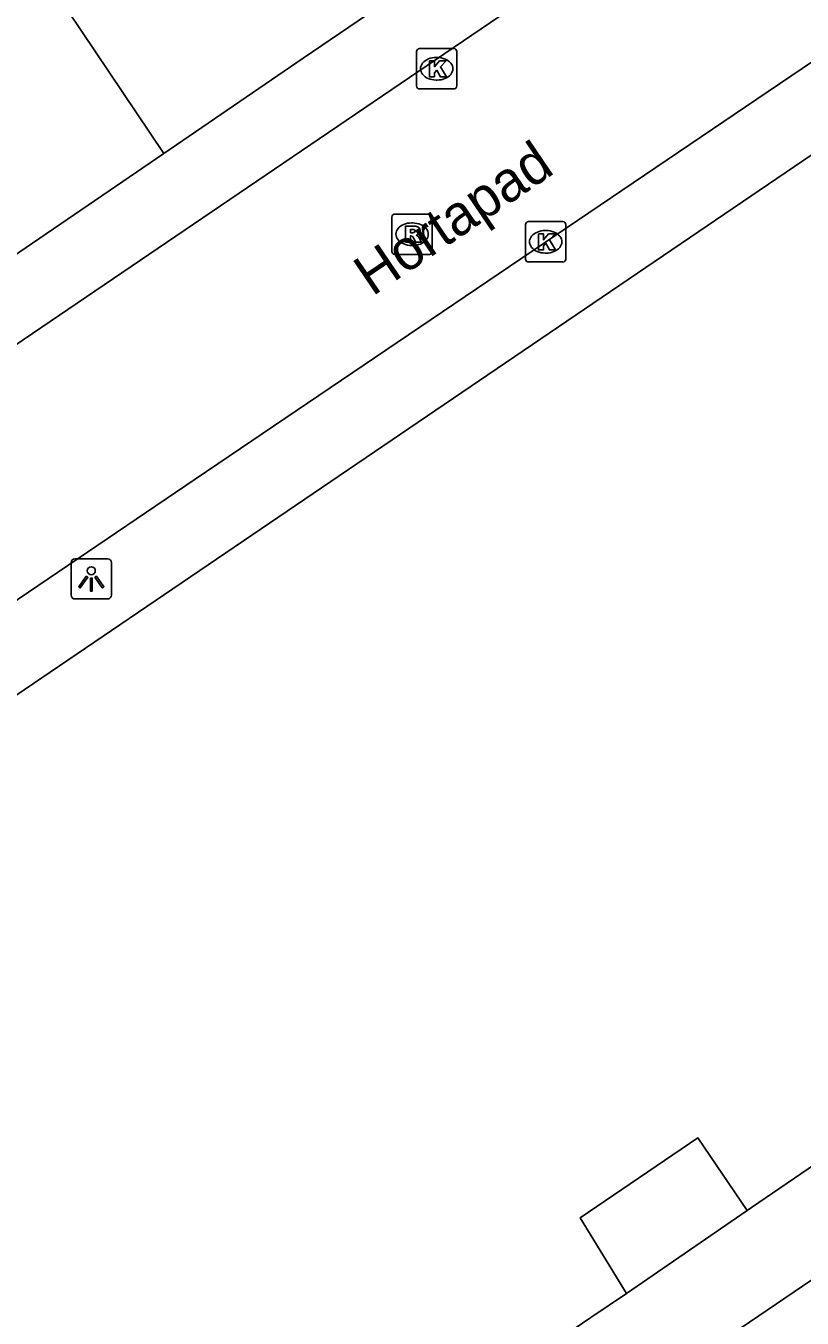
# Model space of a CAD drawing. Extents: x 160037 to 160839, y 385326 to 386441.
# Drawn here: x 160285.29 to 160304.54, y 386009.62 to 386041.67 of the extents above; entities that cross this region are included whole.
import ezdxf

# ---------------------------------------------------------------- set-up
doc = ezdxf.new("R2010")
doc.units = 0
for name, color, linetype in [('IMGEO_Kolk', 7, 'Continuous'), ('IMGEO_Lichtpunt', 7, 'Continuous'), ('IMGEO_Openbare_ruimte_label', 7, 'Continuous'), ('IMGEO_Pand', 7, 'Continuous'), ('IMGEO_Rijbaan_lokaal_open', 7, 'Continuous'), ('IMGEO_Rioolput', 7, 'Continuous'), ('IMGEO_Voetpad_open', 7, 'Continuous')]:
    doc.layers.add(name, color=color, linetype=linetype)

msp = doc.modelspace()

# ---------------------------------------------------------------- linework, layer by layer
at = {"layer": 'IMGEO_Kolk'}
for p, q in [((160295.054, 386041.102), (160295.906, 386041.102)), ((160294.979, 386040.176), (160294.979, 386041.028)), ((160295.467, 386040.882), (160295.492, 386040.882)), ((160295.98, 386041.028), (160295.98, 386040.176)), ((160295.49, 386040.322), (160295.465, 386040.322)), ((160295.906, 386040.102), (160295.054, 386040.102)), ((160297.682, 386035.885), (160297.682, 386036.737)), ((160297.757, 386036.811), (160298.609, 386036.811)), ((160298.17, 386036.591), (160298.195, 386036.591)), ((160298.683, 386036.737), (160298.683, 386035.885)), ((160298.193, 386036.031), (160298.168, 386036.031)), ((160298.609, 386035.811), (160297.757, 386035.811))]:
    msp.add_line(p, q, dxfattribs=at)
for points in [[(160295.054, 386041.102), (160295.906, 386041.102)], [(160294.979, 386040.176), (160294.979, 386041.028)], [(160295.3, 386040.802), (160295.423, 386040.802), (160295.423, 386040.651), (160295.553, 386040.802), (160295.717, 386040.802), (160295.571, 386040.651), (160295.724, 386040.402), (160295.572, 386040.402), (160295.487, 386040.566), (160295.423, 386040.499), (160295.423, 386040.402), (160295.3, 386040.402), (160295.3, 386040.802)], [(160295.98, 386041.028), (160295.98, 386040.176)], [(160295.906, 386040.102), (160295.054, 386040.102)], [(160297.682, 386035.885), (160297.682, 386036.737)], [(160297.757, 386036.811), (160298.609, 386036.811)], [(160298.683, 386036.737), (160298.683, 386035.885)], [(160298.003, 386036.511), (160298.126, 386036.511), (160298.126, 386036.36), (160298.256, 386036.511), (160298.42, 386036.511), (160298.274, 386036.36), (160298.427, 386036.111), (160298.275, 386036.111), (160298.19, 386036.275), (160298.126, 386036.208), (160298.126, 386036.111), (160298.003, 386036.111), (160298.003, 386036.511)], [(160298.609, 386035.811), (160297.757, 386035.811)]]:
    msp.add_lwpolyline(points, dxfattribs=at)
for centre, start, end in [((160295.056, 386041.026), 91.552, 178.448), ((160295.056, 386041.026), 91.552, 178.448), ((160295.904, 386041.026), 1.552, 88.448), ((160295.904, 386041.026), 1.552, 88.448), ((160295.056, 386040.178), 181.552, 268.448), ((160295.056, 386040.178), 181.552, 268.448), ((160295.904, 386040.178), 271.552, 358.448), ((160295.904, 386040.178), 271.552, 358.448), ((160297.759, 386036.735), 91.552, 178.448), ((160297.759, 386036.735), 91.552, 178.448), ((160298.607, 386036.735), 1.552, 88.448), ((160298.607, 386036.735), 1.552, 88.448), ((160297.759, 386035.887), 181.552, 268.448), ((160297.759, 386035.887), 181.552, 268.448), ((160298.607, 386035.887), 271.552, 358.448), ((160298.607, 386035.887), 271.552, 358.448)]:
    msp.add_arc(centre, 0.0765, start, end, dxfattribs=at)
for centre, major_axis, ratio, start_param, end_param in [((160295.466, 386040.602), (-0.387, 0.002), 0.722429, 4.712389, 7.853982), ((160295.491, 386040.602), (-0.39, 0.002), 0.717154, 1.570796, 4.712389), ((160298.169, 386036.311), (-0.387, 0.002), 0.722429, 4.712389, 7.853982), ((160298.194, 386036.311), (-0.39, 0.002), 0.717154, 1.570796, 4.712389)]:
    msp.add_ellipse(centre, major_axis=major_axis, ratio=ratio, start_param=start_param, end_param=end_param, dxfattribs=at)
at = {"layer": 'IMGEO_Lichtpunt'}
for p, q in [((160286.418, 386028.357), (160286.418, 386027.55)), ((160286.418, 386028.357), (160286.418, 386027.55)), ((160287.32, 386028.452), (160286.512, 386028.452)), ((160287.32, 386028.452), (160286.512, 386028.452)), ((160287.414, 386027.55), (160287.414, 386028.357)), ((160287.414, 386027.55), (160287.414, 386028.357)), ((160286.512, 386027.456), (160287.32, 386027.456)), ((160286.512, 386027.456), (160287.32, 386027.456))]:
    msp.add_line(p, q, dxfattribs=at)
for points in [[(160286.792, 386028.021), (160286.831, 386027.993), (160286.643, 386027.731), (160286.605, 386027.758), (160286.792, 386028.021)], [(160286.894, 386027.973), (160286.941, 386027.973), (160286.941, 386027.651), (160286.894, 386027.651), (160286.894, 386027.973)], [(160287.004, 386027.993), (160287.042, 386028.02), (160287.229, 386027.758), (160287.19, 386027.73), (160287.004, 386027.993)]]:
    msp.add_lwpolyline(points, dxfattribs=at)
msp.add_circle((160286.917, 386028.155), 0.0994, dxfattribs=at)
for centre, start, end in [((160286.512, 386028.357), 90, 180), ((160286.512, 386028.357), 90, 180), ((160287.32, 386028.357), 0, 90), ((160287.32, 386028.357), 0, 90), ((160286.512, 386027.55), 180, 270), ((160286.512, 386027.55), 180, 270), ((160287.32, 386027.55), 270, 0), ((160287.32, 386027.55), 270, 360)]:
    msp.add_arc(centre, 0.0946, start, end, dxfattribs=at)
at = {"layer": 'IMGEO_Pand'}
for points in [[(160265.499, 386011.79), (160329.094, 386054.994), (160330.293, 386053.228)], [(160303.18, 386012.291), (160303.287, 386012.365), (160309.45, 386016.571)], [(160300.183, 386010.237), (160299.037, 386012.108), (160301.951, 386014.092), (160303.18, 386012.291)], [(160292.906, 386005.297), (160299.306, 386009.642), (160300.183, 386010.237)]]:
    msp.add_lwpolyline(points, dxfattribs=at)
at = {"layer": 'IMGEO_Rijbaan_lokaal_open'}
for points in [[(160328.103, 386056.609), (160310.109, 386044.387), (160289.489, 386030.427), (160265.152, 386013.927)], [(160308.389, 386049.542), (160302.814, 386045.834), (160265.416, 386020.437), (160263.212, 386018.961)], [(160286.007, 386042.54), (160288.716, 386038.505)], [(160288.716, 386038.505), (160262.208, 386020.406), (160262.397, 386020.134)]]:
    msp.add_lwpolyline(points, dxfattribs=at)
at = {"layer": 'IMGEO_Rioolput'}
for p, q in [((160294.371, 386036.074), (160294.371, 386036.926)), ((160294.446, 386037), (160295.298, 386037)), ((160295.372, 386036.926), (160295.372, 386036.074)), ((160294.859, 386036.78), (160294.884, 386036.78)), ((160295.298, 386036), (160294.446, 386036)), ((160294.882, 386036.22), (160294.857, 386036.22))]:
    msp.add_line(p, q, dxfattribs=at)
for points in [[(160294.371, 386036.074), (160294.371, 386036.926)], [(160294.446, 386037), (160295.298, 386037)], [(160295.372, 386036.926), (160295.372, 386036.074)], [(160294.96, 386036.698), (160294.708, 386036.7), (160294.708, 386036.3)], [(160294.886, 386036.619), (160294.832, 386036.619), (160294.832, 386036.538)], [(160294.708, 386036.3), (160294.832, 386036.3), (160294.832, 386036.462), (160294.843, 386036.462)], [(160294.832, 386036.538), (160294.884, 386036.538)], [(160294.89, 386036.433), (160294.961, 386036.3), (160295.101, 386036.3), (160295.036, 386036.426)], [(160295.298, 386036), (160294.446, 386036)]]:
    msp.add_lwpolyline(points, dxfattribs=at)
for centre, radius, start, end in [((160294.448, 386036.924), 0.0765, 91.552, 178.448), ((160294.448, 386036.924), 0.0765, 91.552, 178.448), ((160295.296, 386036.924), 0.0765, 1.552, 88.448), ((160295.296, 386036.924), 0.0765, 1.552, 88.448), ((160294.892, 386036.523), 0.0964, 77.0061, 93.1865), ((160294.906, 386036.58), 0.0378, 276.6634, 79.6772), ((160294.959, 386036.588), 0.109, 350.3612, 89.416), ((160294.842, 386036.409), 0.0533, 26.0293, 88.6989), ((160294.868, 386036.727), 0.19, 274.7715, 282.9687), ((160294.957, 386036.588), 0.112, 277.5842, 350.9817), ((160294.941, 386036.373), 0.108, 29.5134, 73.7905), ((160294.448, 386036.076), 0.0765, 181.552, 268.448), ((160294.448, 386036.076), 0.0765, 181.552, 268.448), ((160295.296, 386036.076), 0.0765, 271.552, 358.448), ((160295.296, 386036.076), 0.0765, 271.552, 358.448)]:
    msp.add_arc(centre, radius, start, end, dxfattribs=at)
for centre, major_axis, ratio, start_param, end_param in [((160294.858, 386036.5), (-0.387, 0.002), 0.722429, 4.712389, 7.853982), ((160294.883, 386036.5), (-0.39, 0.002), 0.717154, 1.570796, 4.712389)]:
    msp.add_ellipse(centre, major_axis=major_axis, ratio=ratio, start_param=start_param, end_param=end_param, dxfattribs=at)
at = {"layer": 'IMGEO_Voetpad_open'}
for points in [[(160288.716, 386038.505), (160292.172, 386040.865), (160294.438, 386042.412)], [(160343.316, 386039.594), (160344.638, 386037.648), (160289.221, 386000), (160275.764, 385990.858), (160274.499, 385992.721)], [(160303.18, 386012.291), (160300.183, 386010.237)]]:
    msp.add_lwpolyline(points, dxfattribs=at)

# ---------------------------------------------------------------- texts
at = {"layer": 'IMGEO_Openbare_ruimte_label'}
msp.add_text('Hortapad', height=1, rotation=34.1191, dxfattribs=at).set_placement((160293.885, 386034.946))

doc.saveas('drawing.dxf')
